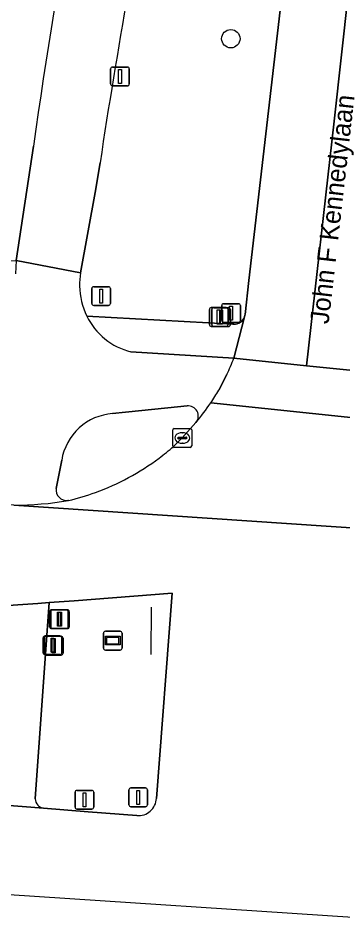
# Model space of a CAD drawing. Extents: x 160732 to 162107, y 387428 to 388479.
# Drawn here: x 161977.38 to 161994.65, y 387430.04 to 387478.4 of the extents above; entities that cross this region are included whole.
import ezdxf

# ---------------------------------------------------------------- set-up
doc = ezdxf.new("R2010")
doc.units = 0
for name, color, linetype in [('IMGEO_Berm_groen', 7, 'Continuous'), ('IMGEO_Boom', 7, 'Continuous'), ('IMGEO_Drukknoppaal', 7, 'Continuous'), ('IMGEO_Fietspad_gesloten', 7, 'Continuous'), ('IMGEO_Fietspad_open', 7, 'Continuous'), ('IMGEO_Hek', 7, 'Continuous'), ('IMGEO_Kolk', 7, 'Continuous'), ('IMGEO_Lichtmast', 7, 'Continuous'), ('IMGEO_Openbare_ruimte_label', 7, 'Continuous'), ('IMGEO_Rijbaan_lokaal_gesloten', 7, 'Continuous'), ('IMGEO_Rijbaan_regionaal_gesloten', 7, 'Continuous'), ('IMGEO_Verkeersbordpaal', 7, 'Continuous'), ('IMGEO_Verkeerseiland_gesloten', 7, 'Continuous'), ('IMGEO_Verkeerseiland_groen', 7, 'Continuous'), ('IMGEO_Verkeersregelinstallatiepaal', 7, 'Continuous'), ('IMGEO_Wegwijzer', 7, 'Continuous')]:
    doc.layers.add(name, color=color, linetype=linetype)

msp = doc.modelspace()

# ---------------------------------------------------------------- linework, layer by layer
at = {"layer": 'IMGEO_Berm_groen'}
for points in [[(161989.427, 387462.497), (161989.446, 387462.585), (161989.45, 387462.615), (161989.658, 387464.422), (161992.515, 387489.107)], [(161968.162, 387467.23), (161952.395, 387466.917), (161915.935, 387467.177), (161915.835, 387464.509), (161972.154, 387465.347), (161977.271, 387465.488), (161978.19, 387471.586)], [(161981.735, 387470.689), (161981.468, 387469.115), (161980.694, 387464.834)], [(161981.029, 387462.532), (161988.794, 387462.101), (161988.849, 387462.097)]]:
    msp.add_lwpolyline(points, dxfattribs=at)
for centre, radius, start, end in [((162293.702, 387427.141), 318.627, 166.78145, 171.98168), ((162364.774, 387412.634), 387.414, 170.02146, 171.38164), ((161984.437, 387464.22), 3.793, 170.6787, 181.3696), ((161984.506, 387464.213), 3.862, 181.2413, 205.799), ((161988.867, 387462.688), 0.592, 268.2485, 341.1212)]:
    msp.add_arc(centre, radius, start, end, dxfattribs=at)
at = {"layer": 'IMGEO_Boom'}
msp.add_circle((161988.693, 387477.309), 0.489, dxfattribs=at)
at = {"layer": 'IMGEO_Drukknoppaal'}
for p, q in [((161978.776, 387444.568), (161978.776, 387445.368)), ((161978.776, 387445.368), (161978.776, 387444.568)), ((161978.876, 387445.468), (161979.666, 387445.468)), ((161979.666, 387445.468), (161978.876, 387445.468)), ((161979.766, 387445.368), (161979.766, 387444.568)), ((161979.766, 387444.568), (161979.766, 387445.368)), ((161979.666, 387444.468), (161978.876, 387444.468)), ((161978.876, 387444.468), (161979.666, 387444.468))]:
    msp.add_line(p, q, dxfattribs=at)
msp.add_lwpolyline([(161979.196, 387445.343), (161979.346, 387445.343), (161979.346, 387444.593), (161979.196, 387444.593), (161979.196, 387445.343)], dxfattribs=at)
for centre, start, end in [((161978.876, 387445.368), 90, 180), ((161978.876, 387445.368), 90, 180), ((161979.666, 387445.368), 0, 90), ((161979.666, 387445.368), 360, 90), ((161978.876, 387444.568), 180, 270), ((161978.876, 387444.568), 180, 270), ((161979.666, 387444.568), 270, 0), ((161979.666, 387444.568), 270, 0)]:
    msp.add_arc(centre, 0.1, start, end, dxfattribs=at)
at = {"layer": 'IMGEO_Fietspad_gesloten'}
msp.add_lwpolyline([(161978.19, 387471.586), (161977.271, 387465.488), (161980.694, 387464.834), (161981.468, 387469.115), (161981.735, 387470.689)], dxfattribs=at)
for centre, radius, start, end in [((162293.702, 387427.141), 318.627, 166.78145, 171.98168), ((162364.774, 387412.634), 387.414, 170.02146, 171.38164)]:
    msp.add_arc(centre, radius, start, end, dxfattribs=at)
at = {"layer": 'IMGEO_Fietspad_open'}
for points in [[(161980.694, 387464.834), (161977.271, 387465.488), (161977.23, 387464.781)], [(161988.849, 387462.097), (161988.794, 387462.101), (161981.029, 387462.532)], [(161983.381, 387460.629), (161988.851, 387460.289), (161989.427, 387462.497)], [(161988.851, 387460.289), (161983.381, 387460.629)], [(161988.047, 387458.586), (161988.483, 387459.421)], [(161982.399, 387457.331), (161983.088, 387457.402), (161985.335, 387457.633), (161986.365, 387457.739)], [(161979.404, 387453.349), (161979.695, 387454.857)], [(161980.048, 387452.701), (161980.02, 387452.698)], [(161979.025, 387447.264), (161978.416, 387447.224), (161976.033, 387447.052), (161975.037, 387446.98), (161973.587, 387446.876), (161972.864, 387436.759), (161974.695, 387436.621), (161974.835, 387436.611), (161978.735, 387436.317)], [(161978.291, 387436.803), (161979.025, 387447.264)]]:
    msp.add_lwpolyline(points, dxfattribs=at)
for centre, radius, start, end in [((161984.437, 387464.22), 3.793, 170.6787, 181.3696), ((161984.506, 387464.213), 3.862, 181.2413, 205.799), ((161984.215, 387464.065), 3.536, 205.6919, 256.3556), ((161984.215, 387464.065), 3.536, 205.6919, 256.3556), ((161988.867, 387462.688), 0.592, 268.2485, 341.1212), ((161977.892, 387464.423), 11.713, 334.7183, 339.3314), ((161978.587, 387463.99), 10.895, 326.0275, 330.2634), ((161977.618, 387464.633), 12.058, 319.8929, 326.0674), ((161982.609, 387454.388), 2.951, 94.0845, 132.3049), ((161986.427, 387457.207), 0.536, 320.3523, 96.6939), ((161982.617, 387454.382), 2.96, 132.3393, 170.7684), ((161979.97, 387453.268), 0.572, 171.865, 274.9703), ((161977.22, 387469.167), 16.707, 269.7746, 279.7461), ((161978.775, 387436.8), 0.484, 179.5863, 265.2421)]:
    msp.add_arc(centre, radius, start, end, dxfattribs=at)
at = {"layer": 'IMGEO_Hek'}
msp.add_lwpolyline([(161984.451, 387444.496), (161984.474, 387447.023)], dxfattribs=at)
at = {"layer": 'IMGEO_Kolk'}
for p, q in [((161985.611, 387455.609), (161985.611, 387456.461)), ((161985.686, 387456.535), (161986.538, 387456.535)), ((161986.099, 387456.315), (161986.124, 387456.315)), ((161986.612, 387456.461), (161986.612, 387455.609)), ((161985.87, 387456.029), (161985.87, 387456.041)), ((161986.308, 387455.992), (161985.91, 387455.992)), ((161985.913, 387456.078), (161986.311, 387456.078)), ((161986.354, 387456.041), (161986.354, 387456.029)), ((161986.538, 387455.535), (161985.686, 387455.535)), ((161986.122, 387455.755), (161986.097, 387455.755))]:
    msp.add_line(p, q, dxfattribs=at)
for points in [[(161985.611, 387455.609), (161985.611, 387456.461)], [(161985.686, 387456.535), (161986.538, 387456.535)], [(161986.612, 387456.461), (161986.612, 387455.609)], [(161986.538, 387455.535), (161985.686, 387455.535)]]:
    msp.add_lwpolyline(points, dxfattribs=at)
for centre, radius, start, end in [((161985.688, 387456.459), 0.0765, 91.552, 178.448), ((161985.688, 387456.459), 0.0765, 91.552, 178.448), ((161986.536, 387456.459), 0.0765, 1.552, 88.448), ((161986.536, 387456.459), 0.0765, 1.552, 88.448), ((161985.91, 387456.038), 0.0403, 85.8775, 175.7526), ((161985.907, 387456.028), 0.0366, 178.938, 274.7102), ((161986.311, 387456.035), 0.043, 264.8664, 352.4533), ((161986.315, 387456.04), 0.0386, 1.7309, 96.639), ((161985.688, 387455.611), 0.0765, 181.552, 268.448), ((161985.688, 387455.611), 0.0765, 181.552, 268.448), ((161986.536, 387455.611), 0.0765, 271.552, 358.448), ((161986.536, 387455.611), 0.0765, 271.552, 358.448)]:
    msp.add_arc(centre, radius, start, end, dxfattribs=at)
for centre, major_axis, ratio, start_param, end_param in [((161986.098, 387456.035), (-0.387, 0.002), 0.722429, 4.712389, 7.853982), ((161986.123, 387456.035), (-0.39, 0.002), 0.717154, 1.570796, 4.712389)]:
    msp.add_ellipse(centre, major_axis=major_axis, ratio=ratio, start_param=start_param, end_param=end_param, dxfattribs=at)
at = {"layer": 'IMGEO_Lichtmast'}
for p, q in [((161982.298, 387474.896), (161982.298, 387475.696)), ((161982.298, 387475.696), (161982.298, 387474.896)), ((161982.398, 387475.796), (161983.188, 387475.796)), ((161983.188, 387475.796), (161982.398, 387475.796)), ((161983.288, 387475.696), (161983.288, 387474.896)), ((161983.288, 387474.896), (161983.288, 387475.696)), ((161983.188, 387474.796), (161982.398, 387474.796)), ((161982.398, 387474.796), (161983.188, 387474.796)), ((161987.681, 387462.074), (161987.681, 387462.874)), ((161987.681, 387462.874), (161987.681, 387462.074)), ((161987.781, 387462.974), (161988.571, 387462.974)), ((161988.571, 387462.974), (161987.781, 387462.974)), ((161988.671, 387462.874), (161988.671, 387462.074)), ((161988.671, 387462.074), (161988.671, 387462.874)), ((161988.571, 387461.974), (161987.781, 387461.974)), ((161987.781, 387461.974), (161988.571, 387461.974))]:
    msp.add_line(p, q, dxfattribs=at)
for points in [[(161982.718, 387475.671), (161982.868, 387475.671), (161982.868, 387474.921), (161982.718, 387474.921), (161982.718, 387475.671)], [(161988.101, 387462.849), (161988.251, 387462.849), (161988.251, 387462.099), (161988.101, 387462.099), (161988.101, 387462.849)]]:
    msp.add_lwpolyline(points, dxfattribs=at)
for centre, start, end in [((161982.398, 387475.696), 90, 180), ((161982.398, 387475.696), 90, 180), ((161983.188, 387475.696), 0, 90), ((161983.188, 387475.696), 360, 90), ((161982.398, 387474.896), 180, 270), ((161982.398, 387474.896), 180, 270), ((161983.188, 387474.896), 270, 0), ((161983.188, 387474.896), 270, 0), ((161987.781, 387462.874), 90, 180), ((161987.781, 387462.874), 90, 180), ((161988.571, 387462.874), 0, 90), ((161988.571, 387462.874), 360, 90), ((161987.781, 387462.074), 180, 270), ((161987.781, 387462.074), 180, 270), ((161988.571, 387462.074), 270, 0), ((161988.571, 387462.074), 270, 0)]:
    msp.add_arc(centre, 0.1, start, end, dxfattribs=at)
at = {"layer": 'IMGEO_Rijbaan_lokaal_gesloten'}
for points in [[(162001.414, 387444.155), (162002.458, 387444.178), (162003.765, 387444.168), (162004.406, 387450.525), (162000.091, 387450.905), (161977.154, 387452.46), (161974.769, 387452.468), (161973.995, 387452.435), (161971.678, 387452.425), (161971.601, 387452.424), (161971.21, 387446.725), (161973.587, 387446.876), (161975.037, 387446.98), (161976.033, 387447.052), (161978.416, 387447.224), (161979.025, 387447.264), (161980.359, 387447.353), (161985.573, 387447.76), (161984.731, 387436.832)], [(161983.694, 387435.918), (161981.099, 387436.118), (161978.735, 387436.317), (161974.835, 387436.611), (161974.695, 387436.621), (161972.864, 387436.759), (161970.001, 387436.944), (161969.94, 387436.949), (161969.89, 387432.173), (162002.181, 387430.041)]]:
    msp.add_lwpolyline(points, dxfattribs=at)
msp.add_arc((161983.779, 387436.867), 0.953, 264.8801, 357.9051, dxfattribs=at)
at = {"layer": 'IMGEO_Rijbaan_regionaal_gesloten'}
for points in [[(162010.062, 387568.114), (162001.965, 387543.576), (162000, 387536.886), (161999.346, 387534.66), (161996.899, 387524.195), (161995.111, 387512.365), (161993.746, 387500), (161992.515, 387489.107), (161989.658, 387464.422), (161989.45, 387462.615), (161989.446, 387462.585), (161989.427, 387462.497), (161988.851, 387460.289), (161992.723, 387459.885), (161994.196, 387472.918), (161998.024, 387507.63), (161999.141, 387516.355), (162000.323, 387523.362), (162001.844, 387530.465), (162005.112, 387542.025), (162010.771, 387558.998), (162014.876, 387571.828)], [(162014.876, 387571.828), (162010.771, 387558.998), (162005.112, 387542.025), (162001.844, 387530.465), (162000.323, 387523.362), (161999.141, 387516.355), (161998.024, 387507.63), (161994.196, 387472.918), (161992.723, 387459.885), (161995.912, 387459.553), (161996.203, 387459.523), (161996.261, 387460.012), (161996.271, 387460.175), (161996.389, 387461.228), (161996.49, 387462.086), (161996.67, 387463.616), (161996.682, 387463.72), (161999.545, 387489.107)], [(161996.203, 387459.523), (161995.912, 387459.553), (161992.723, 387459.885), (161988.851, 387460.289)], [(161987.622, 387457.902), (161995.907, 387457.035), (161996.139, 387458.987), (161996.203, 387459.523)], [(161988.483, 387459.421), (161988.047, 387458.586)], [(161995.648, 387454.682), (161995.701, 387455.273), (161995.818, 387456.289), (161995.823, 387456.328), (161995.849, 387456.551), (161995.907, 387457.035), (161987.622, 387457.902)], [(161986.84, 387456.865), (161986.112, 387456.035), (161985.647, 387455.588)], [(161977.154, 387452.46), (162000.091, 387450.905), (161998.188, 387451.196)]]:
    msp.add_lwpolyline(points, dxfattribs=at)
for centre, radius, start, end in [((161977.892, 387464.423), 11.713, 334.7183, 339.3314), ((161978.587, 387463.99), 10.895, 326.0275, 330.2634), ((161977.618, 387464.633), 12.058, 319.8929, 326.0674), ((161976.811, 387465.722), 13.446, 306.8439, 311.0869), ((161976.994, 387465.497), 13.156, 290.0109, 306.7907), ((161976.926, 387465.72), 13.388, 283.4841, 289.9579), ((161977.22, 387469.167), 16.707, 269.7746, 279.7461)]:
    msp.add_arc(centre, radius, start, end, dxfattribs=at)
at = {"layer": 'IMGEO_Verkeersbordpaal'}
for p, q in [((161981.397, 387464.097), (161982.187, 387464.097)), ((161982.187, 387464.097), (161981.397, 387464.097)), ((161981.297, 387463.197), (161981.297, 387463.997)), ((161981.297, 387463.997), (161981.297, 387463.197)), ((161982.287, 387463.997), (161982.287, 387463.197)), ((161982.287, 387463.197), (161982.287, 387463.997)), ((161982.187, 387463.097), (161981.397, 387463.097)), ((161981.397, 387463.097), (161982.187, 387463.097)), ((161988.211, 387462.291), (161988.211, 387463.091)), ((161988.211, 387463.091), (161988.211, 387462.291)), ((161988.311, 387463.191), (161989.101, 387463.191)), ((161989.101, 387463.191), (161988.311, 387463.191)), ((161989.201, 387463.091), (161989.201, 387462.291)), ((161989.201, 387462.291), (161989.201, 387463.091)), ((161989.101, 387462.191), (161988.311, 387462.191)), ((161988.311, 387462.191), (161989.101, 387462.191)), ((161983.268, 387436.486), (161983.268, 387437.286)), ((161983.268, 387437.286), (161983.268, 387436.486)), ((161983.368, 387437.386), (161984.158, 387437.386)), ((161984.158, 387437.386), (161983.368, 387437.386)), ((161984.258, 387437.286), (161984.258, 387436.486)), ((161984.258, 387436.486), (161984.258, 387437.286)), ((161984.158, 387436.386), (161983.368, 387436.386)), ((161983.368, 387436.386), (161984.158, 387436.386))]:
    msp.add_line(p, q, dxfattribs=at)
for points in [[(161981.717, 387463.972), (161981.867, 387463.972), (161981.867, 387463.222), (161981.717, 387463.222), (161981.717, 387463.972)], [(161988.631, 387463.066), (161988.781, 387463.066), (161988.781, 387462.316), (161988.631, 387462.316), (161988.631, 387463.066)], [(161983.688, 387437.261), (161983.838, 387437.261), (161983.838, 387436.511), (161983.688, 387436.511), (161983.688, 387437.261)]]:
    msp.add_lwpolyline(points, dxfattribs=at)
for centre, start, end in [((161981.397, 387463.997), 90, 180), ((161981.397, 387463.997), 90, 180), ((161982.187, 387463.997), 0, 90), ((161982.187, 387463.997), 360, 90), ((161981.397, 387463.197), 180, 270), ((161981.397, 387463.197), 180, 270), ((161982.187, 387463.197), 270, 0), ((161982.187, 387463.197), 270, 0), ((161988.311, 387463.091), 90, 180), ((161988.311, 387463.091), 90, 180), ((161989.101, 387463.091), 0, 90), ((161989.101, 387463.091), 360, 90), ((161988.311, 387462.291), 180, 270), ((161988.311, 387462.291), 180, 270), ((161989.101, 387462.291), 270, 0), ((161989.101, 387462.291), 270, 0), ((161983.368, 387437.286), 90, 180), ((161983.368, 387437.286), 90, 180), ((161984.158, 387437.286), 0, 90), ((161984.158, 387437.286), 360, 90), ((161983.368, 387436.486), 180, 270), ((161983.368, 387436.486), 180, 270), ((161984.158, 387436.486), 270, 0), ((161984.158, 387436.486), 270, 0)]:
    msp.add_arc(centre, 0.1, start, end, dxfattribs=at)
at = {"layer": 'IMGEO_Verkeerseiland_gesloten'}
for points in [[(161986.365, 387457.739), (161985.335, 387457.633), (161983.088, 387457.402), (161982.399, 387457.331)], [(161985.647, 387455.588), (161986.112, 387456.035), (161986.84, 387456.865)], [(161979.695, 387454.857), (161979.404, 387453.349)], [(161980.02, 387452.698), (161980.048, 387452.701)]]:
    msp.add_lwpolyline(points, dxfattribs=at)
for centre, radius, start, end in [((161982.609, 387454.388), 2.951, 94.0845, 132.3049), ((161986.427, 387457.207), 0.536, 320.3523, 96.6939), ((161982.617, 387454.382), 2.96, 132.3393, 170.7684), ((161976.811, 387465.722), 13.446, 306.8439, 311.0869), ((161976.994, 387465.497), 13.156, 290.0109, 306.7907), ((161979.97, 387453.268), 0.572, 171.865, 274.9703), ((161976.926, 387465.72), 13.388, 283.4841, 289.9579)]:
    msp.add_arc(centre, radius, start, end, dxfattribs=at)
at = {"layer": 'IMGEO_Verkeerseiland_groen'}
for points in [[(161985.573, 387447.76), (161980.359, 387447.353), (161979.025, 387447.264), (161978.291, 387436.803)], [(161984.731, 387436.832), (161985.573, 387447.76)], [(161978.735, 387436.317), (161981.099, 387436.118), (161983.694, 387435.918)]]:
    msp.add_lwpolyline(points, dxfattribs=at)
for centre, radius, start, end in [((161978.775, 387436.8), 0.484, 179.5863, 265.2421), ((161983.779, 387436.867), 0.953, 264.8801, 357.9051)]:
    msp.add_arc(centre, radius, start, end, dxfattribs=at)
at = {"layer": 'IMGEO_Verkeersregelinstallatiepaal'}
for p, q in [((161987.555, 387462.081), (161987.555, 387462.881)), ((161987.555, 387462.881), (161987.555, 387462.081)), ((161987.655, 387462.981), (161988.445, 387462.981)), ((161988.445, 387462.981), (161987.655, 387462.981)), ((161988.545, 387462.881), (161988.545, 387462.081)), ((161988.545, 387462.081), (161988.545, 387462.881)), ((161988.445, 387461.981), (161987.655, 387461.981)), ((161987.655, 387461.981), (161988.445, 387461.981)), ((161979.051, 387445.978), (161979.051, 387446.778)), ((161979.051, 387446.778), (161979.051, 387445.978)), ((161979.108, 387445.978), (161979.108, 387446.778)), ((161979.108, 387446.778), (161979.108, 387445.978)), ((161979.151, 387446.878), (161979.941, 387446.878)), ((161979.941, 387446.878), (161979.151, 387446.878)), ((161979.208, 387446.878), (161979.998, 387446.878)), ((161979.998, 387446.878), (161979.208, 387446.878)), ((161980.041, 387446.778), (161980.041, 387445.978)), ((161980.041, 387445.978), (161980.041, 387446.778)), ((161980.098, 387446.778), (161980.098, 387445.978)), ((161980.098, 387445.978), (161980.098, 387446.778)), ((161979.941, 387445.878), (161979.151, 387445.878)), ((161979.151, 387445.878), (161979.941, 387445.878)), ((161979.998, 387445.878), (161979.208, 387445.878)), ((161979.208, 387445.878), (161979.998, 387445.878)), ((161978.709, 387444.592), (161978.709, 387445.392)), ((161978.709, 387445.392), (161978.709, 387444.592)), ((161978.809, 387445.492), (161979.599, 387445.492)), ((161979.599, 387445.492), (161978.809, 387445.492)), ((161979.699, 387445.392), (161979.699, 387444.592)), ((161979.699, 387444.592), (161979.699, 387445.392)), ((161979.599, 387444.492), (161978.809, 387444.492)), ((161978.809, 387444.492), (161979.599, 387444.492)), ((161980.408, 387436.36), (161980.408, 387437.16)), ((161980.408, 387437.16), (161980.408, 387436.36)), ((161980.508, 387437.26), (161981.298, 387437.26)), ((161981.298, 387437.26), (161980.508, 387437.26)), ((161981.398, 387437.16), (161981.398, 387436.36)), ((161981.398, 387436.36), (161981.398, 387437.16)), ((161981.298, 387436.26), (161980.508, 387436.26)), ((161980.508, 387436.26), (161981.298, 387436.26))]:
    msp.add_line(p, q, dxfattribs=at)
for points in [[(161987.975, 387462.856), (161988.125, 387462.856), (161988.125, 387462.106), (161987.975, 387462.106), (161987.975, 387462.856)], [(161979.471, 387446.753), (161979.621, 387446.753), (161979.621, 387446.003), (161979.471, 387446.003), (161979.471, 387446.753)], [(161979.528, 387446.753), (161979.678, 387446.753), (161979.678, 387446.003), (161979.528, 387446.003), (161979.528, 387446.753)], [(161979.129, 387445.367), (161979.279, 387445.367), (161979.279, 387444.617), (161979.129, 387444.617), (161979.129, 387445.367)], [(161980.828, 387437.135), (161980.978, 387437.135), (161980.978, 387436.385), (161980.828, 387436.385), (161980.828, 387437.135)]]:
    msp.add_lwpolyline(points, dxfattribs=at)
for centre, start, end in [((161987.655, 387462.881), 90, 180), ((161987.655, 387462.881), 90, 180), ((161988.445, 387462.881), 0, 90), ((161988.445, 387462.881), 360, 90), ((161987.655, 387462.081), 180, 270), ((161987.655, 387462.081), 180, 270), ((161988.445, 387462.081), 270, 0), ((161988.445, 387462.081), 270, 0), ((161979.151, 387446.778), 90, 180), ((161979.151, 387446.778), 90, 180), ((161979.208, 387446.778), 90, 180), ((161979.208, 387446.778), 90, 180), ((161979.941, 387446.778), 0, 90), ((161979.941, 387446.778), 360, 90), ((161979.998, 387446.778), 0, 90), ((161979.998, 387446.778), 360, 90), ((161979.151, 387445.978), 180, 270), ((161979.151, 387445.978), 180, 270), ((161979.208, 387445.978), 180, 270), ((161979.208, 387445.978), 180, 270), ((161979.941, 387445.978), 270, 0), ((161979.941, 387445.978), 270, 0), ((161979.998, 387445.978), 270, 0), ((161979.998, 387445.978), 270, 0), ((161978.809, 387445.392), 90, 180), ((161978.809, 387445.392), 90, 180), ((161979.599, 387445.392), 0, 90), ((161979.599, 387445.392), 360, 90), ((161978.809, 387444.592), 180, 270), ((161978.809, 387444.592), 180, 270), ((161979.599, 387444.592), 270, 0), ((161979.599, 387444.592), 270, 0), ((161980.508, 387437.16), 90, 180), ((161980.508, 387437.16), 90, 180), ((161981.298, 387437.16), 0, 90), ((161981.298, 387437.16), 360, 90), ((161980.508, 387436.36), 180, 270), ((161980.508, 387436.36), 180, 270), ((161981.298, 387436.36), 270, 0), ((161981.298, 387436.36), 270, 0)]:
    msp.add_arc(centre, 0.1, start, end, dxfattribs=at)
at = {"layer": 'IMGEO_Wegwijzer'}
for p, q in [((161982.018, 387445.737), (161982.808, 387445.737)), ((161982.808, 387445.737), (161982.018, 387445.737)), ((161981.918, 387444.837), (161981.918, 387445.637)), ((161981.918, 387445.637), (161981.918, 387444.837)), ((161982.908, 387445.637), (161982.908, 387444.837)), ((161982.908, 387444.837), (161982.908, 387445.637)), ((161982.808, 387444.737), (161982.018, 387444.737)), ((161982.018, 387444.737), (161982.808, 387444.737))]:
    msp.add_line(p, q, dxfattribs=at)
for points in [[(161982.019, 387445.469), (161982.807, 387445.469), (161982.807, 387445.005), (161982.019, 387445.005), (161982.019, 387445.469)], [(161982.084, 387445.404), (161982.084, 387445.07), (161982.742, 387445.07), (161982.742, 387445.404), (161982.084, 387445.404)]]:
    msp.add_lwpolyline(points, dxfattribs=at)
for centre, start, end in [((161982.018, 387445.637), 90, 180), ((161982.018, 387445.637), 90, 180), ((161982.808, 387445.637), 0, 90), ((161982.808, 387445.637), 360, 90), ((161982.018, 387444.837), 180, 270), ((161982.018, 387444.837), 180, 270), ((161982.808, 387444.837), 270, 0), ((161982.808, 387444.837), 270, 0)]:
    msp.add_arc(centre, 0.1, start, end, dxfattribs=at)

# ---------------------------------------------------------------- texts
at = {"layer": 'IMGEO_Openbare_ruimte_label'}
msp.add_text('John F Kennedylaan', height=1, rotation=83.5143, dxfattribs=at).set_placement((161993.894, 387462.076))

doc.saveas('drawing.dxf')
